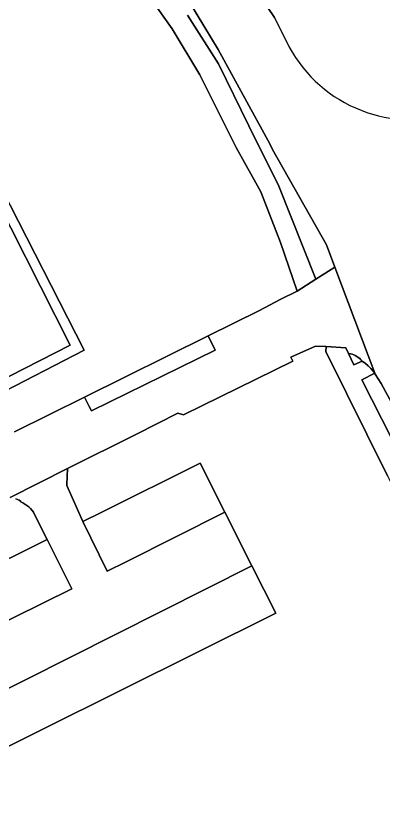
# Model space of a CAD drawing. Extents: x 158132 to 159664, y 385256 to 387218.
# Drawn here: x 159133.6 to 159168.9, y 386334.2 to 386412 of the extents above; entities that cross this region are included whole.
import ezdxf

# ---------------------------------------------------------------- set-up
doc = ezdxf.new("R2010")
doc.units = 0
for name, color, linetype in [('IMGEO_Berm_groen', 7, 'Continuous'), ('IMGEO_Groenvoorziening', 7, 'Continuous'), ('IMGEO_Parkeervlak_halfverhard', 7, 'Continuous'), ('IMGEO_Rijbaan_lokaal_gesloten', 7, 'Continuous'), ('IMGEO_Rijbaan_lokaal_open', 7, 'Continuous'), ('IMGEO_Terreindeel_gesloten', 7, 'Continuous'), ('IMGEO_Voetpad_open', 7, 'Continuous')]:
    doc.layers.add(name, color=color, linetype=linetype)

msp = doc.modelspace()

# ---------------------------------------------------------------- linework, layer by layer
at = {"layer": 'IMGEO_Berm_groen'}
msp.add_lwpolyline([(159150.093, 386412.073), (159153.082, 386407.377), (159156.006, 386401.405), (159158.891, 386395.598), (159162.475, 386386.63), (159164.297, 386387.8), (159163.48, 386389.93), (159158.305, 386399.128), (159158.024, 386399.66), (159153.062, 386408.765), (159149.657, 386414.411)], dxfattribs=at)
for points in [[(159166.814, 386378.867), (159166.693, 386378.985), (159166.561, 386379.091), (159166.421, 386379.186), (159166.273, 386379.268), (159166.118, 386379.337), (159165.958, 386379.392), (159165.794, 386379.433), (159165.626, 386379.459), (159166.134, 386378.388), (159166.925, 386378.739)], [(159168.193, 386377.49), (159168.141, 386377.563), (159166.906, 386376.922), (159170.707, 386369.399), (159179.672, 386351.536), (159189.999, 386330.668), (159190.136, 386331.121), (159190.235, 386331.583), (159190.296, 386332.051), (159190.319, 386332.523), (159190.303, 386332.996), (159190.249, 386333.465), (159190.157, 386333.929), (159184.879, 386344.72), (159177.973, 386358.291), (159173.689, 386366.918), (159169.971, 386374.315), (159168.768, 386376.574)]]:
    msp.add_lwpolyline(points, close=True, dxfattribs=at)
at = {"layer": 'IMGEO_Groenvoorziening'}
for points in [[(159154.847, 386417.263), (159158.497, 386411.851), (159159.599, 386409.602)], [(159133.433, 386371.914), (159140.172, 386375.255), (159152.098, 386381.168), (159156.975, 386383.586), (159159.095, 386384.711), (159160.679, 386385.483), (159159.061, 386390.174), (159157.154, 386395.044), (159154.784, 386399.317), (159151.305, 386406.332), (159148.623, 386410.758), (159145.646, 386414.992)], [(159130.619, 386398.422), (159140.13, 386379.794), (159131.529, 386375.366)], [(159169.365, 386367.686), (159163.425, 386379.653), (159163.452, 386380.131), (159162.434, 386380.179), (159160.052, 386379.107), (159160.256, 386378.722), (159149.707, 386373.549), (159149.172, 386373.703), (159145.189, 386371.704), (159138.555, 386368.375), (159138.49, 386366.831), (159138.482, 386366.756), (159140.014, 386363.262), (159141.789, 386364.145), (159151.323, 386368.887), (159153.697, 386364.175), (159156.297, 386359.015), (159158.608, 386354.428), (159105.953, 386328.242)], [(159093.441, 386340.095), (159136.589, 386361.558), (159135.376, 386363.966), (159135.257, 386364.163), (159135.122, 386364.349), (159134.971, 386364.524), (159134.806, 386364.685), (159134.629, 386364.831), (159134.34, 386365.019), (159134.239, 386365.077), (159134.181, 386365.104), (159134.03, 386365.174), (159133.971, 386365.278), (159133.886, 386365.323), (159133.721, 386365.397), (159133.549, 386365.457)]]:
    msp.add_lwpolyline(points, dxfattribs=at)
msp.add_arc((159171.674, 386415.39), 13.391, 205.61121, 286.93451, dxfattribs=at)
at = {"layer": 'IMGEO_Parkeervlak_halfverhard'}
for points in [[(159151.323, 386368.887), (159141.789, 386364.145), (159140.014, 386363.262), (159142.374, 386358.488), (159144.188, 386359.384), (159153.697, 386364.175)], [(159136.589, 386361.558), (159093.441, 386340.095), (159091.613, 386339.186), (159093.911, 386334.537), (159138.944, 386356.793)], [(159158.608, 386354.428), (159156.297, 386359.015), (159103.78, 386332.554), (159105.953, 386328.242)]]:
    msp.add_lwpolyline(points, close=True, dxfattribs=at)
at = {"layer": 'IMGEO_Rijbaan_lokaal_gesloten'}
for points in [[(159129.033, 386444.956), (159126.426, 386448.086), (159122.283, 386444.489), (159121.722, 386444.002), (159124.116, 386441.195), (159126.015, 386439.287), (159127.903, 386437.346), (159131.186, 386434.276), (159136.634, 386429.283), (159142.498, 386423.547), (159145.075, 386420.521), (159147.716, 386417.194), (159149.657, 386414.411), (159153.062, 386408.765), (159158.024, 386399.66), (159158.305, 386399.128), (159163.48, 386389.93), (159164.297, 386387.8), (159168.141, 386377.563), (159168.193, 386377.49), (159168.768, 386376.574), (159169.971, 386374.315)], [(159159.599, 386409.602), (159158.497, 386411.851), (159154.847, 386417.263)], [(159133.011, 386365.593), (159138.555, 386368.375), (159145.189, 386371.704), (159149.172, 386373.703), (159149.707, 386373.549), (159160.256, 386378.722), (159160.052, 386379.107), (159162.434, 386380.179), (159163.452, 386380.131), (159165.359, 386380.029), (159165.626, 386379.459), (159165.794, 386379.433), (159165.958, 386379.392), (159166.118, 386379.337), (159166.273, 386379.268), (159166.421, 386379.186), (159166.561, 386379.091), (159166.693, 386378.985), (159166.814, 386378.867), (159166.925, 386378.739), (159167.256, 386378.51), (159167.521, 386378.285), (159167.766, 386378.038), (159167.991, 386377.773), (159168.141, 386377.563), (159164.297, 386387.8), (159162.475, 386386.63), (159160.679, 386385.483), (159159.095, 386384.711), (159156.975, 386383.586), (159152.098, 386381.168), (159152.778, 386379.783), (159140.838, 386373.928), (159140.617, 386374.368), (159140.172, 386375.255), (159133.433, 386371.914)]]:
    msp.add_lwpolyline(points, dxfattribs=at)
msp.add_arc((159171.674, 386415.39), 13.391, 205.61121, 286.93451, dxfattribs=at)
at = {"layer": 'IMGEO_Rijbaan_lokaal_open'}
msp.add_lwpolyline([(159152.098, 386381.168), (159140.172, 386375.255), (159140.617, 386374.368), (159140.838, 386373.928), (159152.778, 386379.783)], close=True, dxfattribs=at)
for points in [[(159103.78, 386332.554), (159156.297, 386359.015), (159153.697, 386364.175), (159144.188, 386359.384), (159142.374, 386358.488), (159140.014, 386363.262), (159138.482, 386366.756), (159138.49, 386366.831), (159138.555, 386368.375), (159133.011, 386365.593)], [(159133.549, 386365.457), (159133.721, 386365.397), (159133.886, 386365.323), (159133.971, 386365.278), (159134.03, 386365.174), (159134.181, 386365.104), (159134.239, 386365.077), (159134.34, 386365.019), (159134.629, 386364.831), (159134.806, 386364.685), (159134.971, 386364.524), (159135.122, 386364.349), (159135.257, 386364.163), (159135.376, 386363.966), (159136.589, 386361.558), (159138.944, 386356.793), (159093.911, 386334.537)]]:
    msp.add_lwpolyline(points, dxfattribs=at)
at = {"layer": 'IMGEO_Terreindeel_gesloten'}
msp.add_lwpolyline([(159116.336, 386390.137), (159105.257, 386384.482), (159113.882, 386367.548), (159138.808, 386380.26), (159130.182, 386397.221)], close=True, dxfattribs=at)
at = {"layer": 'IMGEO_Voetpad_open'}
for points in [[(159145.646, 386414.992), (159148.623, 386410.758), (159151.305, 386406.332), (159154.784, 386399.317), (159157.154, 386395.044), (159159.061, 386390.174), (159160.679, 386385.483), (159162.475, 386386.63), (159158.891, 386395.598), (159156.006, 386401.405), (159153.082, 386407.377), (159150.093, 386412.073)], [(159131.529, 386375.366), (159140.13, 386379.794), (159130.619, 386398.422)]]:
    msp.add_lwpolyline(points, dxfattribs=at)
for points in [[(159116.336, 386390.137), (159130.182, 386397.221), (159138.808, 386380.26), (159113.882, 386367.548), (159105.257, 386384.482)], [(159168.141, 386377.563), (159167.991, 386377.773), (159167.766, 386378.038), (159167.521, 386378.285), (159167.256, 386378.51), (159166.925, 386378.739), (159166.134, 386378.388), (159165.626, 386379.459), (159165.359, 386380.029), (159163.452, 386380.131), (159163.425, 386379.653), (159169.365, 386367.686), (159175.768, 386354.886), (159186.001, 386334.477), (159189.105, 386328.339), (159189.452, 386328.763), (159189.765, 386329.214), (159190.042, 386329.687), (159190.281, 386330.18), (159189.999, 386330.668), (159179.672, 386351.536), (159170.707, 386369.399), (159166.906, 386376.922)]]:
    msp.add_lwpolyline(points, close=True, dxfattribs=at)

doc.saveas('drawing.dxf')
